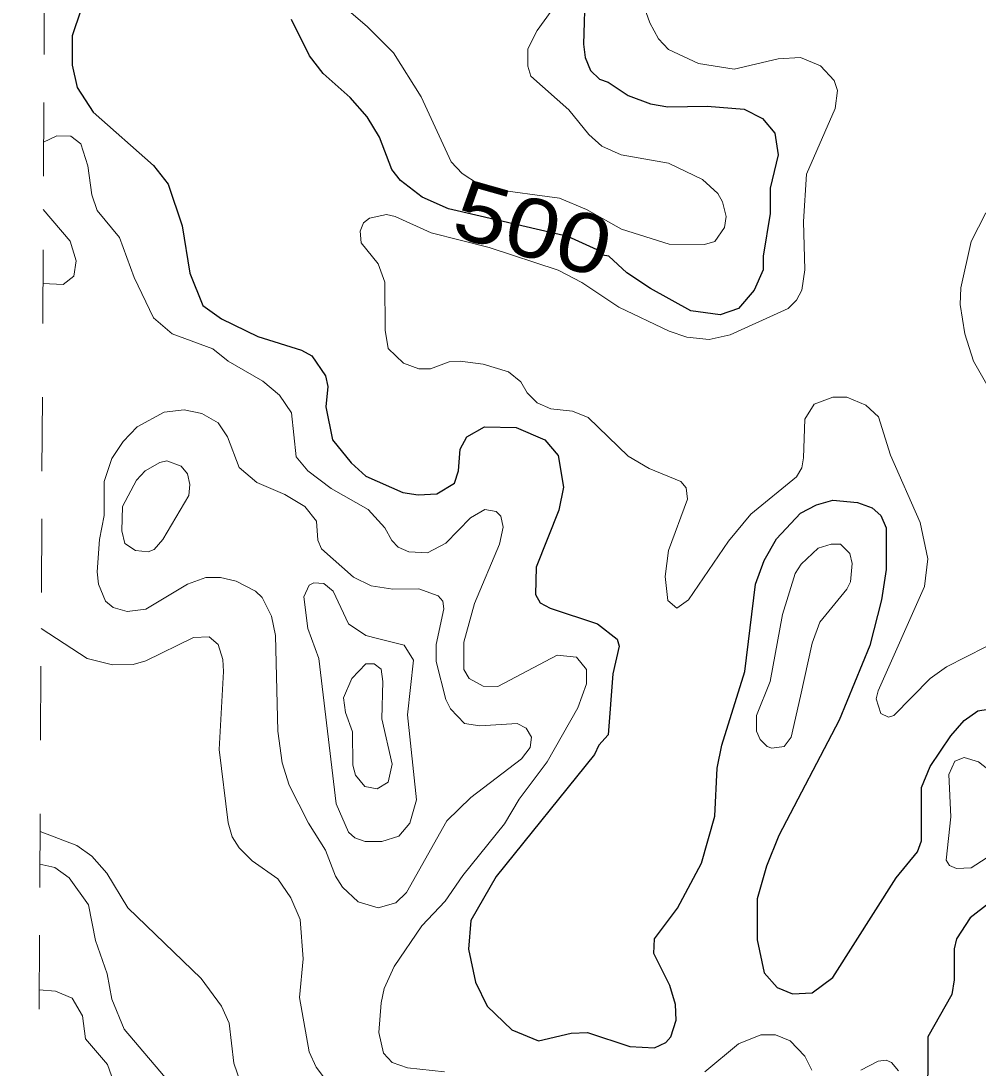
# Model space of a CAD drawing. Extents: x 577 to 602.9, y 7483.8 to 7511.6.
# Drawn here: x 577.049 to 578.347, y 7497.238 to 7498.658 of the extents above; entities that cross this region are included whole.
import ezdxf
from ezdxf.enums import TextEntityAlignment as Align

# ---------------------------------------------------------------- set-up
doc = ezdxf.new("R2010")
doc.units = 0
doc.header["$LTSCALE"] = 0.032
doc.linetypes.add('SHORT_DASHED', pattern=[2.7, 1.5, -1.2])
for name, color, linetype, lineweight in [('1', 7, 'Continuous', 25), ('2', 7, 'Continuous', 13), ('62', 7, 'SHORT_DASHED', 13)]:
    doc.layers.add(name, color=color, linetype=linetype, lineweight=lineweight)
doc.layers.add('61', color=7, linetype='Continuous')

msp = doc.modelspace()

# ---------------------------------------------------------------- linework, layer by layer
at = {"layer": '1'}
for points in [[(577.8145, 7498.702), (577.8121, 7498.6265), (577.8145, 7498.6082), (577.8217, 7498.5907), (577.8336, 7498.5788), (577.8455, 7498.5748), (577.8726, 7498.5565), (577.9028, 7498.5454), (577.9266, 7498.5414), (577.9799, 7498.5422), (578.03, 7498.5382), (578.0547, 7498.5255), (578.0714, 7498.5056), (578.0761, 7498.4762), (578.065, 7498.4309), (578.065, 7498.3967), (578.0555, 7498.3387), (578.0555, 7498.3204), (578.0435, 7498.2925), (578.0221, 7498.2679), (577.9974, 7498.2591), (577.9576, 7498.2647), (577.9028, 7498.2949), (577.871, 7498.3164), (577.8463, 7498.3387), (577.8376, 7498.3402), (577.8304, 7498.3474), (577.7907, 7498.3657), (577.6292, 7498.4031), (577.5935, 7498.419), (577.564, 7498.4412), (577.5521, 7498.4563), (577.5354, 7498.5001), (577.5187, 7498.5279), (577.4957, 7498.5541), (577.4591, 7498.5867), (577.4408, 7498.6106), (577.4161, 7498.6599)], [(577.1307, 7498.6726), (577.1187, 7498.6376), (577.1187, 7498.5979), (577.1259, 7498.5677), (577.1474, 7498.5343), (577.2293, 7498.4619), (577.2491, 7498.4365), (577.2682, 7498.38), (577.2786, 7498.3156), (577.2961, 7498.2719), (577.3215, 7498.2536), (577.3708, 7498.2297), (577.4297, 7498.2114), (577.444, 7498.2035), (577.4623, 7498.1764), (577.4654, 7498.1621), (577.463, 7498.1343), (577.4718, 7498.0898), (577.4972, 7498.0587), (577.5171, 7498.0405), (577.5672, 7498.0182), (577.5879, 7498.015), (577.6133, 7498.0166), (577.6372, 7498.0309), (577.6428, 7498.0476), (577.6451, 7498.077), (577.6539, 7498.0937), (577.6777, 7498.1073), (577.7207, 7498.1065), (577.7596, 7498.0898), (577.7779, 7498.0683), (577.7851, 7498.0254), (577.7787, 7497.9943), (577.7477, 7497.9172), (577.7469, 7497.8798), (577.7533, 7497.8687), (577.7668, 7497.8615), (577.8312, 7497.8401), (577.8575, 7497.8194), (577.8606, 7497.8099), (577.8519, 7497.7725), (577.8455, 7497.6898), (577.8328, 7497.6755), (577.8272, 7497.6628), (577.6937, 7497.4974), (577.6595, 7497.4377), (577.6563, 7497.3988), (577.6658, 7497.3542), (577.6817, 7497.3216), (577.7151, 7497.2898), (577.7509, 7497.2747), (577.7954, 7497.285), (577.8177, 7497.2858), (577.875, 7497.2668), (577.9083, 7497.2652), (577.9235, 7497.2723), (577.9306, 7497.2803), (577.9378, 7497.3025), (577.937, 7497.324), (577.929, 7497.3495), (577.9076, 7497.3932), (577.9083, 7497.4131), (577.9394, 7497.4544), (577.972, 7497.5156), (577.9903, 7497.5793), (577.9934, 7497.6445), (577.9998, 7497.6755), (578.0308, 7497.7757), (578.0451, 7497.8941), (578.057, 7497.926), (578.0737, 7497.9554), (578.1063, 7497.9904), (578.1278, 7498.0015), (578.1501, 7498.0079), (578.1835, 7498.0047), (578.2034, 7497.9975), (578.2153, 7497.9872), (578.2224, 7497.9705), (578.2224, 7497.914), (578.2161, 7497.8727), (578.2002, 7497.8107), (578.1588, 7497.7097), (578.0769, 7497.553), (578.0602, 7497.5117), (578.0475, 7497.4671), (578.0475, 7497.4115), (578.057, 7497.3669), (578.0745, 7497.3471), (578.0952, 7497.3383), (578.1222, 7497.3399), (578.1501, 7497.3606), (578.236, 7497.4958), (578.2646, 7497.5308), (578.2702, 7497.5459), (578.2702, 7497.6182), (578.2821, 7497.6468), (578.3099, 7497.6882), (578.3282, 7497.7089), (578.3465, 7497.7224)], [(578.3465, 7497.7224), (578.3719, 7497.7264)], [(578.3624, 7497.4616), (578.3362, 7497.4417), (578.3179, 7497.4131), (578.3147, 7497.3995), (578.3147, 7497.3574), (578.3115, 7497.3375), (578.2789, 7497.2803), (578.2789, 7497.2294), (578.2694, 7497.1864), (578.2678, 7497.1626), (578.2702, 7497.13), (578.2781, 7497.0966), (578.2988, 7497.0791), (578.3099, 7497.0743), (578.3298, 7497.0751), (578.3648, 7497.0902)]]:
    msp.add_lwpolyline(points, dxfattribs=at)
at = {"layer": '2'}
for points in [[(577.8829, 7498.7092), (577.902, 7498.6551), (577.9139, 7498.6337), (577.9274, 7498.6193), (577.968, 7498.6003), (578.0165, 7498.5923), (578.0761, 7498.6066), (578.1063, 7498.6082), (578.1334, 7498.5971), (578.1517, 7498.5772), (578.1564, 7498.5637), (578.1533, 7498.539), (578.1143, 7498.45), (578.1103, 7498.3856), (578.1119, 7498.3204), (578.1079, 7498.2925), (578.1008, 7498.279), (578.0896, 7498.2679), (578.0109, 7498.2321), (577.9823, 7498.2257), (577.9521, 7498.2289), (577.9282, 7498.2369), (577.8598, 7498.2695), (577.8097, 7498.3029), (577.7779, 7498.3196), (577.6841, 7498.3506), (577.6054, 7498.3705), (577.5569, 7498.3927), (577.545, 7498.3951), (577.5219, 7498.3903), (577.5139, 7498.384), (577.5092, 7498.3728), (577.5108, 7498.3569), (577.5338, 7498.3283), (577.5426, 7498.3037), (577.5434, 7498.2385), (577.5473, 7498.2138), (577.568, 7498.1939), (577.5887, 7498.186), (577.6046, 7498.186), (577.63, 7498.1955), (577.6451, 7498.1963), (577.6762, 7498.1923), (577.7103, 7498.182), (577.727, 7498.1685), (577.7358, 7498.1534), (577.7493, 7498.1399), (577.7676, 7498.1319), (577.797, 7498.1287), (577.8185, 7498.12), (577.8726, 7498.0675), (577.9012, 7498.0508), (577.9441, 7498.0333), (577.9513, 7498.0246), (577.9529, 7498.0094), (577.9274, 7497.9395)], [(577.7684, 7498.671), (577.7493, 7498.6448), (577.7366, 7498.6201), (577.7366, 7498.5963), (577.7406, 7498.5828), (577.7923, 7498.5374), (577.8193, 7498.504), (577.8368, 7498.4881), (577.863, 7498.4762), (577.9274, 7498.4651), (577.9736, 7498.4428), (577.9942, 7498.4237), (578.0006, 7498.4126), (578.0054, 7498.3927), (578.003, 7498.3776), (577.9903, 7498.3585), (577.9759, 7498.3546), (577.9282, 7498.3553), (577.8638, 7498.3752), (577.8161, 7498.4023), (577.7795, 7498.4174), (577.6862, 7498.4302), (577.6696, 7498.4363), (577.6475, 7498.451), (577.6326, 7498.4667), (577.5919, 7498.5549), (577.5545, 7498.6146), (577.5187, 7498.6504), (577.4623, 7498.6989)], [(577.5346, 7497.2858), (577.5378, 7497.3264), (577.5418, 7497.3455), (577.5553, 7497.3757), (577.5927, 7497.4306), (577.6245, 7497.464), (577.6483, 7497.4989), (577.7048, 7497.5689), (577.7247, 7497.6023), (577.7628, 7497.6532), (577.8042, 7497.7264), (577.8161, 7497.759), (577.8161, 7497.7781), (577.8026, 7497.7948), (577.7763, 7497.7979), (577.696, 7497.755), (577.6762, 7497.7558), (577.6571, 7497.7661), (577.6499, 7497.7781), (577.6499, 7497.8154), (577.6642, 7497.8679), (577.6984, 7497.9482), (577.7032, 7497.9713), (577.7, 7497.9864), (577.6937, 7497.9927), (577.6785, 7497.9951), (577.6587, 7497.984), (577.6253, 7497.9498), (577.6006, 7497.9363), (577.5752, 7497.9379), (577.5609, 7497.9442), (577.5521, 7497.953), (577.5426, 7497.9705), (577.5203, 7497.9951), (577.4702, 7498.0238), (577.4384, 7498.0476), (577.4225, 7498.0667), (577.4161, 7498.1263), (577.4002, 7498.1502), (577.3772, 7498.1693), (577.3303, 7498.1963), (577.3096, 7498.213), (577.2547, 7498.2337), (577.2293, 7498.2552), (577.203, 7498.31), (577.1831, 7498.3641), (577.1529, 7498.4007), (577.1458, 7498.4221), (577.1402, 7498.4611), (577.1307, 7498.4913), (577.1171, 7498.5017), (577.0982, 7498.5018), (577.0802, 7498.4932)], [(577.0798, 7498.4019), (577.1164, 7498.3593), (577.1243, 7498.3323), (577.1211, 7498.3116), (577.1068, 7498.3005), (577.0793, 7498.3018)], [(578.3926, 7498.1057), (578.3409, 7498.1963), (578.329, 7498.2337), (578.3226, 7498.2734), (578.3234, 7498.2957), (578.3377, 7498.3585), (578.3576, 7498.3975)], [(577.9274, 7497.9395), (577.9227, 7497.9045), (577.9266, 7497.8719), (577.9386, 7497.8615), (577.9545, 7497.8727), (578.0085, 7497.9522), (578.0388, 7497.9888), (578.1008, 7498.0397), (578.1079, 7498.0516), (578.1103, 7498.0651), (578.1119, 7498.1176), (578.1246, 7498.1383), (578.1501, 7498.1478), (578.1692, 7498.1478), (578.1946, 7498.1367), (578.2121, 7498.1208), (578.228, 7498.0691), (578.2686, 7497.9776), (578.2789, 7497.9283), (578.2741, 7497.891), (578.2113, 7497.7494), (578.2089, 7497.7383), (578.2153, 7497.7184), (578.2256, 7497.7136), (578.2328, 7497.716), (578.2821, 7497.7661), (578.3043, 7497.782), (578.4109, 7497.8361)], [(577.0769, 7497.8339), (577.1394, 7497.7932), (577.1736, 7497.7844), (577.2014, 7497.7852), (577.2189, 7497.79), (577.2833, 7497.8218), (577.3048, 7497.8226), (577.3167, 7497.8122), (577.3231, 7497.7916), (577.3239, 7497.7757), (577.3183, 7497.6699), (577.3303, 7497.5705), (577.3358, 7497.5514), (577.3454, 7497.5363), (577.3629, 7497.5188), (577.3978, 7497.4942), (577.4153, 7497.4687), (577.4281, 7497.4393), (577.432, 7497.386), (577.4273, 7497.3335), (577.44, 7497.2596), (577.4495, 7497.2389), (577.4678, 7497.2151)], [(577.3573, 7497.188), (577.3382, 7497.2445), (577.3318, 7497.2986), (577.3215, 7497.3216), (577.2937, 7497.359), (577.1943, 7497.4552), (577.1657, 7497.5021), (577.1458, 7497.5252), (577.1251, 7497.5395), (577.0755, 7497.5586)], [(577.0753, 7497.5142), (577.0953, 7497.5099), (577.1148, 7497.4958), (577.141, 7497.4592), (577.1505, 7497.4107), (577.1664, 7497.3654), (577.1728, 7497.3312), (577.1895, 7497.2906), (577.2579, 7497.2095)], [(577.0733, 7497.1256), (577.1228, 7497.1609), (577.1608, 7497.1928), (577.1714, 7497.2108), (577.1721, 7497.2274), (577.1668, 7497.2428), (577.1368, 7497.2774), (577.1328, 7497.3087), (577.1189, 7497.3327), (577.0962, 7497.342), (577.0744, 7497.344)], [(577.6237, 7497.2326), (577.5736, 7497.2381), (577.5529, 7497.2453), (577.541, 7497.258), (577.5346, 7497.2858)], [(578.1215, 7497.2349), (578.1119, 7497.254), (578.092, 7497.2747), (578.0722, 7497.2827), (578.0523, 7497.2827), (578.0221, 7497.2707), (577.9767, 7497.2326)], [(578.2391, 7497.2342), (578.2296, 7497.2453), (578.2224, 7497.2485), (578.2113, 7497.2469), (578.1882, 7497.2349)]]:
    msp.add_lwpolyline(points, dxfattribs=at)
for points in [[(577.5243, 7497.8918), (577.5537, 7497.887), (577.5887, 7497.8878), (577.6149, 7497.8782), (577.6213, 7497.8711), (577.6229, 7497.8607), (577.6125, 7497.8122), (577.6125, 7497.7892), (577.6253, 7497.7375), (577.6316, 7497.7248), (577.6507, 7497.7049), (577.6714, 7497.7017), (577.7223, 7497.7049), (577.7342, 7497.6985), (577.7414, 7497.6866), (577.7398, 7497.6723), (577.7278, 7497.6572), (577.6595, 7497.6047), (577.6269, 7497.5729), (577.572, 7497.4759), (577.5577, 7497.4616), (577.5338, 7497.4552), (577.5068, 7497.4632), (577.4853, 7497.483), (577.4758, 7497.4981), (577.4623, 7497.5331), (577.4392, 7497.5697), (577.413, 7497.6214), (577.4034, 7497.6516), (577.3978, 7497.6946), (577.3947, 7497.8242), (577.3891, 7497.8504), (577.3764, 7497.8759), (577.3676, 7497.8846), (577.3414, 7497.8981), (577.3199, 7497.9029), (577.3, 7497.9029), (577.2754, 7497.8941), (577.2189, 7497.86), (577.1935, 7497.8568), (577.1744, 7497.8623), (577.1641, 7497.8711), (577.1545, 7497.8941), (577.1529, 7497.9108), (577.1561, 7497.9546), (577.1625, 7497.9872), (577.1625, 7498.0333), (577.1728, 7498.0643), (577.1879, 7498.0874), (577.207, 7498.1073), (577.2436, 7498.1271), (577.2706, 7498.1303), (577.2945, 7498.1255), (577.3167, 7498.1128), (577.3295, 7498.0937), (577.3454, 7498.0524), (577.3692, 7498.0317), (577.4074, 7498.0158), (577.4344, 7497.9991), (577.4503, 7497.9792), (577.4519, 7497.9538), (577.4567, 7497.9419), (577.5004, 7497.9037)], [(577.2376, 7498.0589), (577.2181, 7498.0476), (577.2062, 7498.0349), (577.1871, 7497.9991), (577.1863, 7497.9665), (577.1903, 7497.949), (577.2046, 7497.9395), (577.2221, 7497.9379), (577.2301, 7497.9411), (577.242, 7497.9546), (577.277, 7498.0142), (577.2786, 7498.0293), (577.2754, 7498.0436), (577.2666, 7498.054), (577.2472, 7498.0613)], [(578.1063, 7497.7423), (578.0936, 7497.6866), (578.0841, 7497.6739), (578.0674, 7497.6715), (578.061, 7497.6739), (578.0515, 7497.6834), (578.0467, 7497.6946), (578.0467, 7497.716), (578.065, 7497.7621), (578.0817, 7497.8528), (578.0992, 7497.9085), (578.1071, 7497.9212), (578.1302, 7497.9427), (578.1477, 7497.9482), (578.1604, 7497.9482), (578.1731, 7497.9355), (578.1763, 7497.922), (578.1739, 7497.8973), (578.1692, 7497.887), (578.1326, 7497.8425), (578.1222, 7497.8138)], [(577.533, 7497.8202), (577.5688, 7497.8114), (577.5815, 7497.7908), (577.5736, 7497.7168), (577.5855, 7497.6015), (577.5768, 7497.5697), (577.5617, 7497.5522), (577.5386, 7497.5451), (577.5163, 7497.5451), (577.502, 7497.5498), (577.4933, 7497.5578), (577.4766, 7497.596), (577.4535, 7497.7932), (577.4384, 7497.8337), (577.4328, 7497.8767), (577.44, 7497.8926), (577.4464, 7497.8957), (577.4599, 7497.8949), (577.4726, 7497.8846), (577.4933, 7497.8401), (577.5171, 7497.8242)], [(577.5402, 7497.7621), (577.5386, 7497.7113), (577.5529, 7497.65), (577.5473, 7497.6254), (577.5322, 7497.6166), (577.5155, 7497.6198), (577.5028, 7497.6349), (577.4996, 7497.6484), (577.4988, 7497.6938), (577.4893, 7497.72), (577.4869, 7497.7399), (577.498, 7497.7661), (577.5171, 7497.786), (577.5283, 7497.786), (577.5378, 7497.7788)], [(578.3099, 7497.5785), (578.3036, 7497.5196), (578.3083, 7497.5125), (578.3179, 7497.5085), (578.3377, 7497.5093), (578.3783, 7497.5355), (578.4212, 7497.5435), (578.4403, 7497.5514), (578.4562, 7497.5634), (578.4546, 7497.5753), (578.4403, 7497.584), (578.3775, 7497.5991), (578.3672, 7497.6111), (578.36, 7497.6429), (578.3473, 7497.6532), (578.3282, 7497.6588), (578.3155, 7497.654), (578.3075, 7497.6357)]]:
    msp.add_lwpolyline(points, close=True, dxfattribs=at)
at = {"layer": '62'}
msp.add_lwpolyline([(577.0495, 7492.3992), (577.0523, 7492.9641), (577.0552, 7493.5289), (577.058, 7494.0937), (577.0609, 7494.6585), (577.0637, 7495.2233), (577.0666, 7495.7881), (577.0694, 7496.3529), (577.0723, 7496.9178), (577.0751, 7497.4826), (577.078, 7498.0474), (577.0808, 7498.6122), (577.0836, 7499.177), (577.0865, 7499.7418), (577.0893, 7500.3066), (577.0922, 7500.8714)], dxfattribs=at)

# ---------------------------------------------------------------- texts
at = {"layer": '61', "width": 1.2}
msp.add_text('500', height=0.08, rotation=344.189, dxfattribs=at).set_placement((577.7329, 7498.3382), align=Align.CENTER)

doc.saveas('drawing.dxf')
